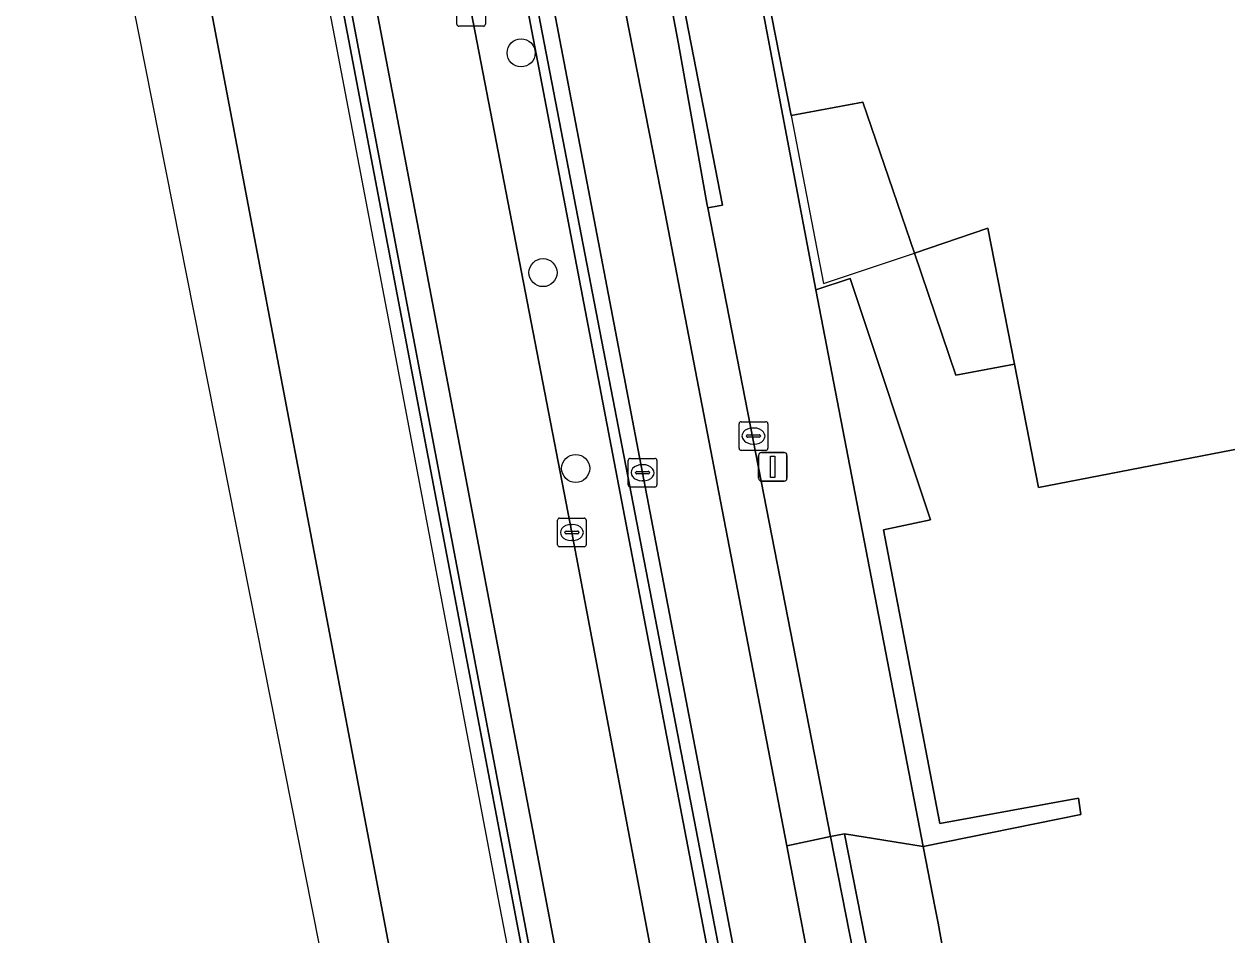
# Model space of a CAD drawing. Extents: x 159262 to 160143, y 383399 to 384319.
# Drawn here: x 159289.72 to 159331.63, y 383819.43 to 383851.17 of the extents above; entities that cross this region are included whole.
import ezdxf

# ---------------------------------------------------------------- set-up
doc = ezdxf.new("R2010")
doc.units = 0
for name, color, linetype in [('IMGEO_Berm_groen', 7, 'Continuous'), ('IMGEO_Berm_open', 7, 'Continuous'), ('IMGEO_Boom', 7, 'Continuous'), ('IMGEO_Erf', 7, 'Continuous'), ('IMGEO_Groenvoorziening', 7, 'Continuous'), ('IMGEO_Haag', 7, 'Continuous'), ('IMGEO_Kolk', 7, 'Continuous'), ('IMGEO_Lichtmast', 7, 'Continuous'), ('IMGEO_Lijnafwatering', 7, 'Continuous'), ('IMGEO_Muur', 7, 'Continuous'), ('IMGEO_Pand', 7, 'Continuous'), ('IMGEO_Pand_overbouw', 7, 'Continuous'), ('IMGEO_Rijbaan_lokaal_gesloten', 7, 'Continuous'), ('IMGEO_Rijbaan_lokaal_open', 7, 'Continuous'), ('IMGEO_Rijbaan_regionaal_gesloten', 7, 'Continuous'), ('IMGEO_Voetpad_open', 7, 'Continuous')]:
    doc.layers.add(name, color=color, linetype=linetype)

msp = doc.modelspace()

# ---------------------------------------------------------------- linework, layer by layer
at = {"layer": 'IMGEO_Berm_groen'}
for points in [[(159300.668, 383875.89), (159301.684, 383870.559), (159305.298, 383851.601), (159308.807, 383833.455), (159312.065, 383816.27), (159313.356, 383809.503), (159318.245, 383783.881), (159321.342, 383767.668), (159321.513, 383766.682), (159322.954, 383766.957), (159320.139, 383784.999), (159317.424, 383802.205), (159316.588, 383807.359), (159316.083, 383810.325), (159315.304, 383814.483), (159311.272, 383835.538), (159307.998, 383852.69), (159305.88, 383863.75)], [(159305.782, 383861.189), (159315.649, 383810.084), (159322.585, 383766.955), (159322.047, 383766.911), (159313.799, 383809.591), (159315.234, 383809.973), (159314.42, 383814.315), (159310.388, 383835.369), (159307.114, 383852.521), (159304.897, 383864.099), (159304.05, 383867.063), (159301.384, 383874.434), (159301.691, 383874.543), (159303.045, 383870.823)]]:
    msp.add_lwpolyline(points, dxfattribs=at)
at = {"layer": 'IMGEO_Berm_open'}
for points in [[(159281.754, 383957.326), (159281.061, 383957.173), (159314.487, 383781.303), (159314.238, 383781.271), (159314.691, 383777.713)], [(159316.213, 383777.09), (159315.456, 383780.799), (159309.353, 383813.036), (159303.32, 383844.753), (159290.389, 383912.552)]]:
    msp.add_lwpolyline(points, dxfattribs=at)
at = {"layer": 'IMGEO_Boom'}
for centre in [(159307.041, 383850.169), (159307.803, 383842.511), (159308.941, 383835.686)]:
    msp.add_circle(centre, 0.489, dxfattribs=at)
at = {"layer": 'IMGEO_Erf'}
msp.add_lwpolyline([(159320.743, 383843.189), (159322.184, 383838.933), (159324.228, 383839.323), (159323.306, 383844.057)], close=True, dxfattribs=at)
at = {"layer": 'IMGEO_Groenvoorziening'}
msp.add_lwpolyline([(159303.045, 383870.823), (159301.691, 383874.543), (159301.384, 383874.434), (159304.05, 383867.063), (159304.897, 383864.099), (159307.114, 383852.521), (159310.388, 383835.369), (159314.42, 383814.315), (159315.234, 383809.973), (159313.799, 383809.591), (159322.047, 383766.911), (159322.585, 383766.955), (159315.649, 383810.084), (159305.782, 383861.189)], dxfattribs=at)
at = {"layer": 'IMGEO_Haag'}
for points in [[(159303.045, 383870.823), (159301.691, 383874.543), (159301.384, 383874.434), (159304.05, 383867.063), (159304.897, 383864.099), (159307.114, 383852.521), (159310.388, 383835.369), (159314.42, 383814.315), (159315.234, 383809.973), (159313.799, 383809.591), (159322.047, 383766.911), (159322.585, 383766.955), (159315.649, 383810.084)], [(159315.649, 383810.084), (159305.782, 383861.189)]]:
    msp.add_lwpolyline(points, dxfattribs=at)
at = {"layer": 'IMGEO_Kolk'}
for p, q in [((159304.798, 383851.175), (159304.798, 383852.027)), ((159305.799, 383852.027), (159305.799, 383851.175)), ((159305.725, 383851.101), (159304.873, 383851.101)), ((159314.636, 383836.39), (159314.636, 383837.242)), ((159314.711, 383837.316), (159315.563, 383837.316)), ((159315.124, 383837.096), (159315.149, 383837.096)), ((159315.637, 383837.242), (159315.637, 383836.39)), ((159314.895, 383836.81), (159314.895, 383836.822)), ((159315.333, 383836.773), (159314.935, 383836.773)), ((159314.938, 383836.859), (159315.336, 383836.859)), ((159315.379, 383836.822), (159315.379, 383836.81)), ((159315.563, 383836.316), (159314.711, 383836.316)), ((159315.147, 383836.536), (159315.122, 383836.536)), ((159310.772, 383835.112), (159310.772, 383835.964)), ((159310.847, 383836.038), (159311.699, 383836.038)), ((159311.26, 383835.818), (159311.285, 383835.818)), ((159311.773, 383835.964), (159311.773, 383835.112)), ((159311.031, 383835.532), (159311.031, 383835.544)), ((159311.469, 383835.495), (159311.071, 383835.495)), ((159311.074, 383835.581), (159311.472, 383835.581)), ((159311.515, 383835.544), (159311.515, 383835.532)), ((159311.699, 383835.038), (159310.847, 383835.038)), ((159311.283, 383835.258), (159311.258, 383835.258)), ((159308.307, 383833.029), (159308.307, 383833.881)), ((159308.382, 383833.955), (159309.234, 383833.955)), ((159308.795, 383833.735), (159308.82, 383833.735)), ((159309.308, 383833.881), (159309.308, 383833.029)), ((159308.566, 383833.449), (159308.566, 383833.461)), ((159309.004, 383833.412), (159308.606, 383833.412)), ((159308.609, 383833.498), (159309.007, 383833.498)), ((159309.05, 383833.461), (159309.05, 383833.449)), ((159309.234, 383832.955), (159308.382, 383832.955)), ((159308.818, 383833.175), (159308.793, 383833.175))]:
    msp.add_line(p, q, dxfattribs=at)
for points in [[(159304.798, 383851.175), (159304.798, 383852.027)], [(159305.799, 383852.027), (159305.799, 383851.175)], [(159305.725, 383851.101), (159304.873, 383851.101)], [(159314.636, 383836.39), (159314.636, 383837.242)], [(159314.711, 383837.316), (159315.563, 383837.316)], [(159315.637, 383837.242), (159315.637, 383836.39)], [(159315.563, 383836.316), (159314.711, 383836.316)], [(159310.772, 383835.112), (159310.772, 383835.964)], [(159310.847, 383836.038), (159311.699, 383836.038)], [(159311.773, 383835.964), (159311.773, 383835.112)], [(159311.699, 383835.038), (159310.847, 383835.038)], [(159308.307, 383833.029), (159308.307, 383833.881)], [(159308.382, 383833.955), (159309.234, 383833.955)], [(159309.308, 383833.881), (159309.308, 383833.029)], [(159309.234, 383832.955), (159308.382, 383832.955)]]:
    msp.add_lwpolyline(points, dxfattribs=at)
for centre, radius, start, end in [((159304.875, 383851.177), 0.0765, 181.552, 268.448), ((159304.875, 383851.177), 0.0765, 181.552, 268.448), ((159305.723, 383851.177), 0.0765, 271.552, 358.448), ((159305.723, 383851.177), 0.0765, 271.552, 358.448), ((159314.713, 383837.24), 0.0765, 91.552, 178.448), ((159314.713, 383837.24), 0.0765, 91.552, 178.448), ((159315.561, 383837.24), 0.0765, 1.552, 88.448), ((159315.561, 383837.24), 0.0765, 1.552, 88.448), ((159314.935, 383836.819), 0.0403, 85.8775, 175.7526), ((159314.932, 383836.809), 0.0366, 178.938, 274.7102), ((159315.336, 383836.816), 0.043, 264.8664, 352.4533), ((159315.34, 383836.821), 0.0386, 1.7309, 96.639), ((159314.713, 383836.392), 0.0765, 181.552, 268.448), ((159314.713, 383836.392), 0.0765, 181.552, 268.448), ((159315.561, 383836.392), 0.0765, 271.552, 358.448), ((159315.561, 383836.392), 0.0765, 271.552, 358.448), ((159310.849, 383835.962), 0.0765, 91.552, 178.448), ((159310.849, 383835.962), 0.0765, 91.552, 178.448), ((159311.697, 383835.962), 0.0765, 1.552, 88.448), ((159311.697, 383835.962), 0.0765, 1.552, 88.448), ((159311.071, 383835.541), 0.0403, 85.8775, 175.7526), ((159311.068, 383835.531), 0.0366, 178.938, 274.7102), ((159311.472, 383835.538), 0.043, 264.8664, 352.4533), ((159311.476, 383835.543), 0.0386, 1.7309, 96.639), ((159310.849, 383835.114), 0.0765, 181.552, 268.448), ((159310.849, 383835.114), 0.0765, 181.552, 268.448), ((159311.697, 383835.114), 0.0765, 271.552, 358.448), ((159311.697, 383835.114), 0.0765, 271.552, 358.448), ((159308.384, 383833.879), 0.0765, 91.552, 178.448), ((159308.384, 383833.879), 0.0765, 91.552, 178.448), ((159309.232, 383833.879), 0.0765, 1.552, 88.448), ((159309.232, 383833.879), 0.0765, 1.552, 88.448), ((159308.606, 383833.458), 0.0403, 85.8775, 175.7526), ((159308.603, 383833.448), 0.0366, 178.938, 274.7102), ((159309.007, 383833.455), 0.043, 264.8664, 352.4533), ((159309.011, 383833.46), 0.0386, 1.7309, 96.639), ((159308.384, 383833.031), 0.0765, 181.552, 268.448), ((159308.384, 383833.031), 0.0765, 181.552, 268.448), ((159309.232, 383833.031), 0.0765, 271.552, 358.448), ((159309.232, 383833.031), 0.0765, 271.552, 358.448)]:
    msp.add_arc(centre, radius, start, end, dxfattribs=at)
for centre, major_axis, ratio, start_param, end_param in [((159315.123, 383836.816), (-0.387, 0.002), 0.722429, 4.712389, 7.853982), ((159315.148, 383836.816), (-0.39, 0.002), 0.717154, 1.570796, 4.712389), ((159311.259, 383835.538), (-0.387, 0.002), 0.722429, 4.712389, 7.853982), ((159311.284, 383835.538), (-0.39, 0.002), 0.717154, 1.570796, 4.712389), ((159308.794, 383833.455), (-0.387, 0.002), 0.722429, 4.712389, 7.853982), ((159308.819, 383833.455), (-0.39, 0.002), 0.717154, 1.570796, 4.712389)]:
    msp.add_ellipse(centre, major_axis=major_axis, ratio=ratio, start_param=start_param, end_param=end_param, dxfattribs=at)
at = {"layer": 'IMGEO_Lichtmast'}
for p, q in [((159315.412, 383836.243), (159316.202, 383836.243)), ((159316.202, 383836.243), (159315.412, 383836.243)), ((159315.312, 383835.343), (159315.312, 383836.143)), ((159315.312, 383836.143), (159315.312, 383835.343)), ((159316.302, 383836.143), (159316.302, 383835.343)), ((159316.302, 383835.343), (159316.302, 383836.143)), ((159316.202, 383835.243), (159315.412, 383835.243)), ((159315.412, 383835.243), (159316.202, 383835.243))]:
    msp.add_line(p, q, dxfattribs=at)
msp.add_lwpolyline([(159315.732, 383836.118), (159315.882, 383836.118), (159315.882, 383835.368), (159315.732, 383835.368), (159315.732, 383836.118)], dxfattribs=at)
for centre, start, end in [((159315.412, 383836.143), 90, 180), ((159315.412, 383836.143), 90, 180), ((159316.202, 383836.143), 0, 90), ((159316.202, 383836.143), 360, 90), ((159315.412, 383835.343), 180, 270), ((159315.412, 383835.343), 180, 270), ((159316.202, 383835.343), 270, 0), ((159316.202, 383835.343), 270, 0)]:
    msp.add_arc(centre, 0.1, start, end, dxfattribs=at)
at = {"layer": 'IMGEO_Lijnafwatering'}
for points in [[(159298.74, 383860.158), (159302.502, 383840.43)], [(159302.502, 383840.43), (159306.23, 383820.728)], [(159306.23, 383820.728), (159309.987, 383801.221)]]:
    msp.add_lwpolyline(points, dxfattribs=at)
at = {"layer": 'IMGEO_Muur'}
for points in [[(159281.061, 383957.173), (159280.741, 383957.112), (159314.238, 383781.271), (159314.487, 383781.303)], [(159321.047, 383822.509), (159326.544, 383823.626), (159326.463, 383824.191), (159321.634, 383823.314), (159319.669, 383833.551), (159321.31, 383833.897), (159318.502, 383842.307), (159317.314, 383841.912)]]:
    msp.add_lwpolyline(points, close=True, dxfattribs=at)
at = {"layer": 'IMGEO_Pand'}
msp.add_lwpolyline([(159315.504, 383856.284), (159316.414, 383851.6), (159315.769, 383851.474), (159316.444, 383847.985), (159318.948, 383848.455), (159320.743, 383843.189), (159323.306, 383844.057), (159324.228, 383839.323), (159325.065, 383835.022), (159341.456, 383838.196), (159335.903, 383866.948), (159313.609, 383862.665), (159313.726, 383862.057), (159316.397, 383862.572), (159317.085, 383858.975)], dxfattribs=at)
at = {"layer": 'IMGEO_Pand_overbouw'}
msp.add_lwpolyline([(159316.444, 383847.985), (159317.577, 383842.129), (159320.743, 383843.189), (159318.948, 383848.455)], close=True, dxfattribs=at)
at = {"layer": 'IMGEO_Rijbaan_lokaal_gesloten'}
msp.add_lwpolyline([(159307.922, 383865.606), (159312.048, 383844.632), (159316.297, 383822.528), (159317.816, 383822.853), (159313.541, 383844.77), (159313.522, 383844.866), (159312.523, 383850.482), (159312.211, 383852.157), (159311.396, 383856.537)], dxfattribs=at)
msp.add_lwpolyline([(159319.385, 383814.678), (159319.273, 383815.475), (159317.816, 383822.853), (159316.297, 383822.528), (159318.521, 383810.907), (159319.05, 383807.917), (159323.687, 383778.309), (159325.224, 383778.568), (159325.204, 383778.696), (159321.347, 383802.978)], close=True, dxfattribs=at)
at = {"layer": 'IMGEO_Rijbaan_lokaal_open'}
for points in [[(159316.297, 383822.528), (159312.048, 383844.632), (159307.922, 383865.606)], [(159305.88, 383863.75), (159307.998, 383852.69), (159311.272, 383835.538), (159315.304, 383814.483), (159316.083, 383810.325), (159316.588, 383807.359), (159317.424, 383802.205), (159320.139, 383784.999), (159322.954, 383766.957), (159323.122, 383765.878), (159324.407, 383757.692), (159325.851, 383750), (159328.1, 383738.016), (159331.856, 383718.365), (159336.016, 383696.703), (159339.221, 383679.999), (159340.401, 383673.929), (159342.02, 383665.933), (159342.067, 383665.703), (159342.379, 383664.493)], [(159341.456, 383838.196), (159325.065, 383835.022), (159324.228, 383839.323), (159322.184, 383838.933), (159320.743, 383843.189), (159318.948, 383848.455), (159316.444, 383847.985), (159315.769, 383851.474), (159313.726, 383862.057), (159313.609, 383862.665), (159313.382, 383862.621), (159317.314, 383841.912), (159318.502, 383842.307), (159321.31, 383833.897), (159319.669, 383833.551), (159321.634, 383823.314), (159326.463, 383824.191), (159326.544, 383823.626), (159321.047, 383822.509), (159321.47, 383820.357), (159321.571, 383819.84), (159322.106, 383816.861)], [(159342.895, 383674.233), (159329.814, 383742.432), (159328.366, 383750), (159327.691, 383753.526), (159326.873, 383757.97), (159323.687, 383778.309), (159319.05, 383807.917), (159318.521, 383810.907), (159316.297, 383822.528)]]:
    msp.add_lwpolyline(points, dxfattribs=at)
at = {"layer": 'IMGEO_Rijbaan_regionaal_gesloten'}
for points in [[(159280.211, 384172.631), (159274.487, 384158.497), (159272.013, 384150.923), (159269.535, 384141.678), (159267.507, 384132.324), (159266.005, 384119.851), (159265.496, 384109.233), (159267.965, 384029.162), (159271.62, 383998.252), (159277.018, 383952.804), (159311.634, 383770.65), (159326.117, 383701.416), (159334.862, 383664.196), (159338.544, 383665.089), (159336.511, 383673.455), (159336.041, 383675.319), (159332.664, 383689.455), (159329.732, 383702.333), (159329.536, 383702.291), (159316.548, 383763.855), (159316.542, 383763.881), (159316.537, 383763.907), (159316.287, 383765.107), (159315.145, 383771.238)], [(159325.952, 383685.388), (159327.175, 383680.053), (159328.984, 383672.539), (159331.18, 383663.302), (159334.862, 383664.196), (159326.117, 383701.416), (159311.634, 383770.65), (159277.018, 383952.804), (159271.62, 383998.252), (159267.965, 384029.162)], [(159264.847, 384021.099), (159267.066, 383994.282), (159268.943, 383980.854), (159270.249, 383971.517), (159284.14, 383899.169), (159291.986, 383859.551), (159308.738, 383774.973), (159319.638, 383720.194), (159325.952, 383685.388)], [(159314.691, 383777.713), (159314.238, 383781.271), (159280.741, 383957.112), (159281.061, 383957.173), (159281.028, 383957.348), (159280.954, 383957.749), (159280.773, 383959.33), (159280.661, 383960.306), (159280.387, 383962.692), (159280.125, 383964.98), (159278.545, 383978.753), (159278.462, 383979.478), (159278.393, 383980.079), (159278.303, 383980.866), (159278.275, 383981.108), (159278.176, 383981.973), (159277.369, 383989.002), (159277.274, 383989.833), (159277.236, 383990.167), (159275.344, 384006.661)], [(159290.389, 383912.552), (159303.32, 383844.753), (159309.353, 383813.036)], [(159308.807, 383833.455), (159305.298, 383851.601), (159301.684, 383870.559), (159300.668, 383875.89), (159298.805, 383885.554)], [(159321.513, 383766.682), (159321.342, 383767.668), (159318.245, 383783.881), (159313.356, 383809.503), (159312.065, 383816.27), (159308.807, 383833.455)]]:
    msp.add_lwpolyline(points, dxfattribs=at)
at = {"layer": 'IMGEO_Voetpad_open'}
for points in [[(159317.314, 383841.912), (159313.382, 383862.621), (159312.96, 383864.841), (159312.476, 383867.433), (159311.553, 383867.258), (159310.508, 383873.119), (159308.096, 383873.084), (159308.887, 383870.04), (159309.827, 383866.555), (159309.389, 383866.455), (159309.824, 383864.824), (159310.248, 383862.443), (159310.72, 383862.457), (159311.834, 383856.559), (159311.396, 383856.537), (159312.211, 383852.157), (159312.628, 383852.221), (159314.061, 383844.86), (159313.541, 383844.77), (159317.816, 383822.853), (159318.307, 383822.949), (159321.047, 383822.509)], [(159312.211, 383852.157), (159312.523, 383850.482), (159313.522, 383844.866), (159313.541, 383844.77), (159314.061, 383844.86), (159312.628, 383852.221)], [(159317.816, 383822.853), (159319.273, 383815.475), (159319.763, 383815.571), (159318.307, 383822.949)]]:
    msp.add_lwpolyline(points, close=True, dxfattribs=at)
msp.add_lwpolyline([(159328.15, 383785.896), (159328.003, 383786.645), (159323.226, 383811.012), (159322.106, 383816.861), (159321.571, 383819.84), (159321.47, 383820.357), (159321.047, 383822.509), (159318.307, 383822.949), (159319.763, 383815.571), (159319.273, 383815.475), (159319.385, 383814.678)], dxfattribs=at)

doc.saveas('drawing.dxf')
